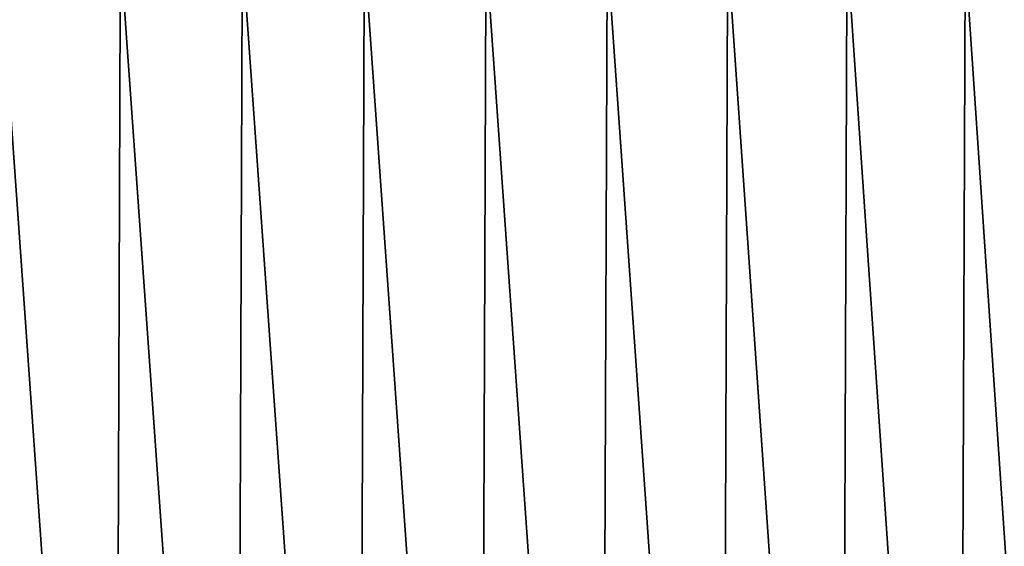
# Model space of a CAD drawing. Header units: metres. Extents: x -240 to 45, y -77 to 27.
# Tile 669 of 1056: x 17.27 to 25.33, y -68.84 to -64.53. Entities that reach past the tile are written whole.
import ezdxf

# ---------------------------------------------------------------- set-up
doc = ezdxf.new("R2010")
doc.units = ezdxf.units.M
doc.layers.add('solid_102011X2', color=7, linetype='CONTINUOUS')

msp = doc.modelspace()

# ---------------------------------------------------------------- linework, layer by layer
at = {"layer": 'solid_102011X2'}
for points in [[(15.985759, -62.099998, 121.288834), (16.963654, -75.997673, 121.438522), (17.955675, -75.997673, 121.540291), (16.972519, -62.099998, 121.439651)], [(16.972519, -62.099998, 121.439651), (17.955675, -75.997673, 121.540291), (18.951536, -75.997673, 121.592476), (17.965576, -62.099998, 121.541054)], [(17.062613, -75.997673, 81.749077), (17.110918, -62.099998, 81.743202), (18.104658, -62.099998, 81.648735), (18.05513, -75.997673, 81.65226)], [(17.965576, -62.099998, 121.541054), (18.951536, -75.997673, 121.592476), (19.948761, -75.997673, 121.594963), (18.962456, -62.099998, 121.592773)], [(18.05513, -75.997673, 81.65226), (18.104658, -62.099998, 81.648735), (19.101873, -62.099998, 81.603966), (19.051239, -75.997673, 81.605034)], [(18.962456, -62.099998, 121.592773), (19.948761, -75.997673, 121.594963), (20.94487, -75.997673, 121.547737), (19.960674, -62.099998, 121.594696)], [(19.051239, -75.997673, 81.605034), (19.101873, -62.099998, 81.603966), (20.10008, -62.099998, 81.609001), (20.048464, -75.997673, 81.607521)], [(19.960674, -62.099998, 121.594696), (20.94487, -75.997673, 121.547737), (21.937387, -75.997673, 121.45092), (20.957747, -62.099998, 121.546806)], [(20.048464, -75.997673, 81.607521), (20.10008, -62.099998, 81.609001), (21.096794, -62.099998, 81.663849), (21.044325, -75.997673, 81.659714)], [(20.957747, -62.099998, 121.546806), (21.937387, -75.997673, 121.45092), (22.923843, -75.997673, 121.304756), (21.951185, -62.099998, 121.449226)], [(21.044325, -75.997673, 81.659714), (21.096794, -62.099998, 81.663849), (22.089529, -62.099998, 81.768349), (22.036346, -75.997673, 81.761475)], [(21.951185, -62.099998, 121.449226), (22.923843, -75.997673, 121.304756), (23.901789, -75.997673, 121.109596), (22.938519, -62.099998, 121.3022)], [(22.036346, -75.997673, 81.761475), (22.089529, -62.099998, 81.768349), (23.075813, -62.099998, 81.922256), (23.022062, -75.997673, 81.912567)], [(22.938519, -62.099998, 121.3022), (23.901789, -75.997673, 121.109596), (24.86879, -75.997673, 120.865929), (23.917286, -62.099998, 121.106094)], [(23.022062, -75.997673, 81.912567), (23.075813, -62.099998, 81.922256), (24.05319, -62.099998, 82.125183), (23.999022, -75.997673, 82.112602)], [(23.917286, -62.099998, 121.106094), (24.86879, -75.997673, 120.865929), (25.822443, -75.997673, 120.574371), (24.88505, -62.099998, 120.861389)], [(23.999022, -75.997673, 82.112602), (24.05319, -62.099998, 82.125183), (25.019224, -62.099998, 82.376625), (24.964796, -75.997673, 82.361084)], [(24.88505, -62.099998, 120.861389), (25.822443, -75.997673, 120.574371), (26.760378, -75.997673, 120.235634), (25.839399, -62.099998, 120.56871)], [(24.964796, -75.997673, 82.361084), (25.019224, -62.099998, 82.376625), (25.971508, -62.099998, 82.675949), (25.916983, -75.997673, 82.657394)]]:
    msp.add_3dface(points, dxfattribs=at)

doc.saveas('drawing.dxf')
